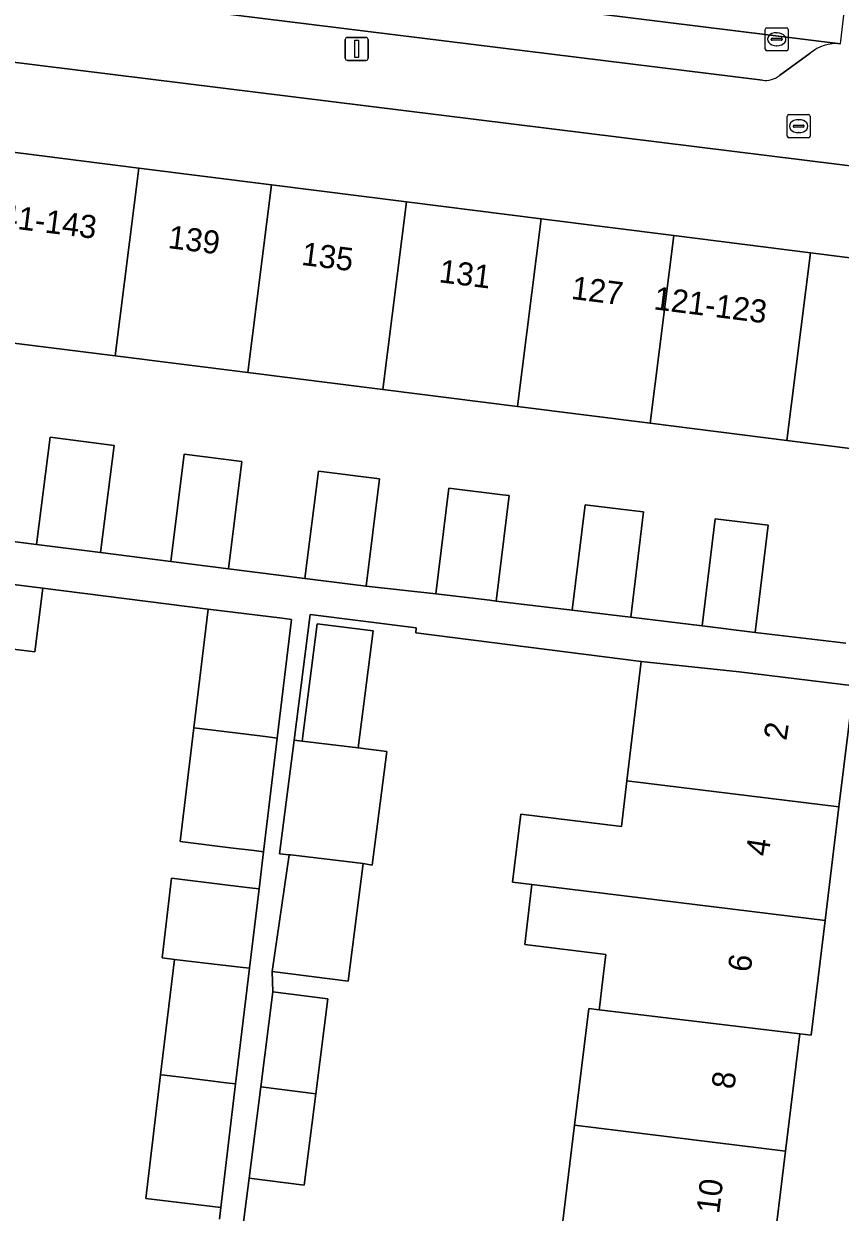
# Model space of a CAD drawing. Extents: x 158086 to 159499, y 382904 to 383981.
# Drawn here: x 158405.1 to 158440.5, y 383337.2 to 383388.7 of the extents above; entities that cross this region are included whole.
import ezdxf

# ---------------------------------------------------------------- set-up
doc = ezdxf.new("R2010")
doc.units = 0
for name, color, linetype in [('IMGEO_Brandkraan', 7, 'Continuous'), ('IMGEO_Erf', 7, 'Continuous'), ('IMGEO_Kolk', 7, 'Continuous'), ('IMGEO_Lichtmast', 7, 'Continuous'), ('IMGEO_Pand', 7, 'Continuous'), ('IMGEO_Pand_nummerreeks', 7, 'Continuous'), ('IMGEO_Parkeervlak_open', 7, 'Continuous'), ('IMGEO_Rijbaan_lokaal_gesloten', 7, 'Continuous'), ('IMGEO_Voetpad_open', 7, 'Continuous')]:
    doc.layers.add(name, color=color, linetype=linetype)

msp = doc.modelspace()

# ---------------------------------------------------------------- linework, layer by layer
at = {"layer": 'IMGEO_Brandkraan'}
for p, q in [((158438.158, 383383.838), (158438.158, 383384.69)), ((158438.233, 383384.764), (158439.085, 383384.764)), ((158438.646, 383384.544), (158438.671, 383384.544)), ((158439.159, 383384.69), (158439.159, 383383.838)), ((158438.417, 383384.258), (158438.417, 383384.27)), ((158438.855, 383384.221), (158438.457, 383384.221)), ((158438.46, 383384.307), (158438.858, 383384.307)), ((158438.669, 383383.984), (158438.644, 383383.984)), ((158438.901, 383384.27), (158438.901, 383384.258)), ((158439.085, 383383.764), (158438.233, 383383.764))]:
    msp.add_line(p, q, dxfattribs=at)
for points in [[(158438.158, 383383.838), (158438.158, 383384.69)], [(158438.233, 383384.764), (158439.085, 383384.764)], [(158439.159, 383384.69), (158439.159, 383383.838)], [(158439.085, 383383.764), (158438.233, 383383.764)]]:
    msp.add_lwpolyline(points, dxfattribs=at)
for centre, radius, start, end in [((158438.235, 383384.688), 0.0765, 91.552, 178.448), ((158438.235, 383384.688), 0.0765, 91.552, 178.448), ((158439.083, 383384.688), 0.0765, 1.552, 88.448), ((158439.083, 383384.688), 0.0765, 1.552, 88.448), ((158438.457, 383384.267), 0.0403, 85.8775, 175.7526), ((158438.454, 383384.257), 0.0366, 178.938, 274.7102), ((158438.858, 383384.264), 0.043, 264.8664, 352.4533), ((158438.862, 383384.269), 0.0386, 1.7309, 96.639), ((158438.235, 383383.84), 0.0765, 181.552, 268.448), ((158438.235, 383383.84), 0.0765, 181.552, 268.448), ((158439.083, 383383.84), 0.0765, 271.552, 358.448), ((158439.083, 383383.84), 0.0765, 271.552, 358.448)]:
    msp.add_arc(centre, radius, start, end, dxfattribs=at)
for centre, major_axis, ratio, start_param, end_param in [((158438.645, 383384.264), (-0.387, 0.002), 0.722429, 4.712389, 7.853982), ((158438.67, 383384.264), (-0.39, 0.002), 0.717154, 1.570796, 4.712389)]:
    msp.add_ellipse(centre, major_axis=major_axis, ratio=ratio, start_param=start_param, end_param=end_param, dxfattribs=at)
at = {"layer": 'IMGEO_Erf'}
for points in [[(158446.838, 383381.803), (158393.042, 383388.471), (158392.605, 383384.644), (158398.565, 383383.893), (158404.264, 383383.174), (158410.051, 383382.445), (158415.799, 383381.72), (158421.66, 383380.981), (158427.496, 383380.246), (158433.251, 383379.52), (158439.171, 383378.774), (158445.007, 383378.038)], [(158443.982, 383369.903), (158438.146, 383370.638), (158432.226, 383371.384), (158426.471, 383372.108), (158420.635, 383372.843), (158414.774, 383373.582), (158409.025, 383374.306), (158403.238, 383375.035)], [(158402.428, 383366.53), (158405.623, 383366.128), (158406.209, 383370.777), (158408.98, 383370.428), (158408.394, 383365.779), (158411.439, 383365.395), (158412.024, 383370.045), (158414.527, 383369.73), (158413.941, 383365.08), (158417.253, 383364.663), (158417.839, 383369.313), (158420.488, 383368.979), (158419.903, 383364.329), (158422.932, 383363.996), (158423.487, 383368.567), (158425.819, 383368.284), (158426.106, 383368.249), (158425.551, 383363.679), (158428.845, 383363.281), (158429.4, 383367.852), (158431.425, 383367.606), (158431.937, 383367.544), (158431.382, 383362.974), (158434.479, 383362.6), (158435.043, 383367.242), (158437.336, 383366.964), (158436.773, 383362.322), (158440.695, 383361.848)], [(158413.548, 383336.89), (158413.608, 383337.386), (158410.357, 383337.776), (158411.001, 383343.144), (158411.043, 383343.495), (158411.602, 383348.146), (158411.06, 383348.21), (158411.474, 383351.66), (158413.804, 383351.376), (158414.863, 383351.246), (158415.267, 383351.197), (158415.461, 383352.81), (158415.057, 383352.859), (158414.144, 383352.97), (158411.846, 383353.251), (158412.439, 383358.18), (158413.057, 383363.321), (158405.889, 383364.232), (158405.545, 383361.481), (158402.369, 383361.867)], [(158428.345, 383336.093), (158428.938, 383340.953), (158429.555, 383346.016), (158430.012, 383345.962), (158430.052, 383346.29), (158430.129, 383346.926), (158430.302, 383348.363), (158426.782, 383348.788), (158427.096, 383351.389), (158426.253, 383351.492), (158426.612, 383354.434), (158430.971, 383353.901), (158431.211, 383355.888), (158431.836, 383361.059), (158422.058, 383362.306), (158422.084, 383362.512), (158417.481, 383363.099), (158416.786, 383357.649), (158417.139, 383357.606), (158417.788, 383362.698), (158420.214, 383362.389), (158419.567, 383357.31), (158420.804, 383357.159), (158420.176, 383352.234), (158419.776, 383352.295), (158419.128, 383347.2), (158415.836, 383347.619), (158415.862, 383346.733), (158418.252, 383346.429), (158417.728, 383342.31), (158417.225, 383338.357), (158414.834, 383338.661), (158414.05, 383332.509)]]:
    msp.add_lwpolyline(points, dxfattribs=at)
msp.add_lwpolyline([(158443.915, 383359.655), (158441.044, 383360.006), (158440.405, 383354.765), (158439.804, 383349.837), (158439.198, 383344.862), (158438.702, 383344.923), (158438.082, 383339.836), (158437.49, 383334.979), (158436.841, 383329.66), (158436.267, 383324.948), (158435.631, 383319.729), (158435.017, 383314.693), (158434.434, 383309.916), (158433.842, 383305.055), (158433.224, 383299.985), (158432.68, 383295.524), (158433.099, 383295.473), (158433.08, 383295.32), (158432.471, 383290.317), (158431.842, 383285.154), (158434.771, 383284.796)], close=True, dxfattribs=at)
at = {"layer": 'IMGEO_Kolk'}
for p, q in [((158437.206, 383387.607), (158437.206, 383388.459)), ((158437.281, 383388.533), (158438.133, 383388.533)), ((158437.694, 383388.313), (158437.719, 383388.313)), ((158438.207, 383388.459), (158438.207, 383387.607)), ((158437.465, 383388.027), (158437.465, 383388.039)), ((158437.903, 383387.99), (158437.505, 383387.99)), ((158437.508, 383388.076), (158437.906, 383388.076)), ((158437.717, 383387.753), (158437.692, 383387.753)), ((158437.949, 383388.039), (158437.949, 383388.027)), ((158438.133, 383387.533), (158437.281, 383387.533))]:
    msp.add_line(p, q, dxfattribs=at)
for points in [[(158437.206, 383387.607), (158437.206, 383388.459)], [(158437.281, 383388.533), (158438.133, 383388.533)], [(158438.207, 383388.459), (158438.207, 383387.607)], [(158438.133, 383387.533), (158437.281, 383387.533)]]:
    msp.add_lwpolyline(points, dxfattribs=at)
for centre, radius, start, end in [((158437.283, 383388.457), 0.0765, 91.552, 178.448), ((158437.283, 383388.457), 0.0765, 91.552, 178.448), ((158438.131, 383388.457), 0.0765, 1.552, 88.448), ((158438.131, 383388.457), 0.0765, 1.552, 88.448), ((158437.283, 383387.609), 0.0765, 181.552, 268.448), ((158437.283, 383387.609), 0.0765, 181.552, 268.448), ((158437.505, 383388.036), 0.0403, 85.8775, 175.7526), ((158437.502, 383388.026), 0.0366, 178.938, 274.7102), ((158437.906, 383388.033), 0.043, 264.8664, 352.4533), ((158437.91, 383388.038), 0.0386, 1.7309, 96.639), ((158438.131, 383387.609), 0.0765, 271.552, 358.448), ((158438.131, 383387.609), 0.0765, 271.552, 358.448)]:
    msp.add_arc(centre, radius, start, end, dxfattribs=at)
for centre, major_axis, ratio, start_param, end_param in [((158437.693, 383388.033), (-0.387, 0.002), 0.722429, 4.712389, 7.853982), ((158437.718, 383388.033), (-0.39, 0.002), 0.717154, 1.570796, 4.712389)]:
    msp.add_ellipse(centre, major_axis=major_axis, ratio=ratio, start_param=start_param, end_param=end_param, dxfattribs=at)
at = {"layer": 'IMGEO_Lichtmast'}
for p, q in [((158419.105, 383388.115), (158419.895, 383388.115)), ((158419.895, 383388.115), (158419.105, 383388.115)), ((158419.005, 383387.215), (158419.005, 383388.015)), ((158419.005, 383388.015), (158419.005, 383387.215)), ((158419.995, 383388.015), (158419.995, 383387.215)), ((158419.995, 383387.215), (158419.995, 383388.015)), ((158419.895, 383387.115), (158419.105, 383387.115)), ((158419.105, 383387.115), (158419.895, 383387.115))]:
    msp.add_line(p, q, dxfattribs=at)
msp.add_lwpolyline([(158419.425, 383387.99), (158419.575, 383387.99), (158419.575, 383387.24), (158419.425, 383387.24), (158419.425, 383387.99)], dxfattribs=at)
for centre, start, end in [((158419.105, 383388.015), 90, 180), ((158419.105, 383388.015), 90, 180), ((158419.895, 383388.015), 0, 90), ((158419.895, 383388.015), 360, 90), ((158419.105, 383387.215), 180, 270), ((158419.105, 383387.215), 180, 270), ((158419.895, 383387.215), 270, 0), ((158419.895, 383387.215), 270, 0)]:
    msp.add_arc(centre, 0.1, start, end, dxfattribs=at)
at = {"layer": 'IMGEO_Pand'}
for points in [[(158410.051, 383382.445), (158404.264, 383383.174), (158403.238, 383375.035), (158409.025, 383374.306)], [(158410.051, 383382.445), (158409.025, 383374.306), (158414.774, 383373.582), (158415.799, 383381.72)], [(158415.799, 383381.72), (158414.774, 383373.582), (158420.635, 383372.843), (158421.66, 383380.981)], [(158426.471, 383372.108), (158427.496, 383380.246), (158421.66, 383380.981), (158420.635, 383372.843)], [(158426.471, 383372.108), (158432.226, 383371.384), (158433.251, 383379.52), (158427.496, 383380.246)], [(158438.146, 383370.638), (158439.171, 383378.774), (158433.251, 383379.52), (158432.226, 383371.384)], [(158438.146, 383370.638), (158443.982, 383369.903), (158445.007, 383378.038), (158439.171, 383378.774)], [(158405.623, 383366.128), (158408.394, 383365.779), (158408.98, 383370.428), (158406.209, 383370.777)], [(158411.439, 383365.395), (158413.941, 383365.08), (158414.527, 383369.73), (158412.024, 383370.045)], [(158417.253, 383364.663), (158419.903, 383364.329), (158420.488, 383368.979), (158417.839, 383369.313)], [(158426.106, 383368.249), (158425.819, 383368.284), (158423.487, 383368.567), (158422.932, 383363.996), (158425.264, 383363.714), (158425.551, 383363.679)], [(158431.937, 383367.544), (158431.425, 383367.606), (158429.4, 383367.852), (158428.845, 383363.281), (158430.87, 383363.036), (158431.382, 383362.974)], [(158434.479, 383362.6), (158436.773, 383362.322), (158437.336, 383366.964), (158435.043, 383367.242)], [(158402.075, 383359.446), (158402.369, 383361.867), (158405.545, 383361.481), (158405.889, 383364.232), (158393.357, 383365.799), (158392.721, 383360.588)], [(158413.057, 383363.321), (158412.439, 383358.18), (158415.183, 383357.845), (158415.649, 383357.788), (158416.053, 383357.739), (158416.671, 383362.886), (158416.267, 383362.935)], [(158420.214, 383362.389), (158417.788, 383362.698), (158417.139, 383357.606), (158419.567, 383357.31)], [(158431.211, 383355.888), (158440.405, 383354.765), (158441.044, 383360.006), (158436.081, 383360.611), (158431.836, 383361.059)], [(158416.053, 383357.739), (158415.649, 383357.788), (158415.183, 383357.845), (158412.439, 383358.18), (158411.846, 383353.251), (158414.144, 383352.97), (158415.057, 383352.859), (158415.461, 383352.81)], [(158420.804, 383357.159), (158419.567, 383357.31), (158417.139, 383357.606), (158416.786, 383357.649), (158416.159, 383352.724), (158416.565, 383352.674), (158416.646, 383352.677), (158419.776, 383352.295), (158420.176, 383352.234)], [(158440.405, 383354.765), (158431.211, 383355.888), (158430.971, 383353.901), (158426.612, 383354.434), (158426.253, 383351.492), (158427.096, 383351.389), (158439.804, 383349.837)], [(158419.776, 383352.295), (158416.646, 383352.677), (158416.565, 383352.674), (158415.836, 383347.619), (158419.128, 383347.2)], [(158415.267, 383351.197), (158414.863, 383351.246), (158413.804, 383351.376), (158411.474, 383351.66), (158411.06, 383348.21), (158411.602, 383348.146), (158413.079, 383347.971), (158414.45, 383347.808), (158414.854, 383347.76)], [(158439.804, 383349.837), (158427.096, 383351.389), (158426.782, 383348.788), (158430.302, 383348.363), (158430.129, 383346.926), (158430.052, 383346.29), (158430.012, 383345.962), (158438.702, 383344.923), (158439.198, 383344.862)], [(158414.854, 383347.76), (158414.45, 383347.808), (158413.079, 383347.971), (158411.602, 383348.146), (158411.043, 383343.495), (158411.001, 383343.144), (158411.17, 383343.123), (158411.776, 383343.049), (158412.024, 383343.019), (158413.847, 383342.796), (158414.251, 383342.747)], [(158415.862, 383346.733), (158415.337, 383342.614), (158417.728, 383342.31), (158418.252, 383346.429)], [(158438.702, 383344.923), (158430.012, 383345.962), (158429.555, 383346.016), (158428.938, 383340.953), (158438.082, 383339.836)], [(158414.251, 383342.747), (158413.847, 383342.796), (158412.024, 383343.019), (158411.776, 383343.049), (158411.17, 383343.123), (158411.001, 383343.144), (158410.357, 383337.776), (158413.608, 383337.386)], [(158417.728, 383342.31), (158415.337, 383342.614), (158414.834, 383338.661), (158417.225, 383338.357)], [(158428.345, 383336.093), (158437.49, 383334.979), (158438.082, 383339.836), (158428.938, 383340.953)]]:
    msp.add_lwpolyline(points, close=True, dxfattribs=at)
at = {"layer": 'IMGEO_Parkeervlak_open'}
for points in [[(158440.469, 383387.832), (158405.814, 383392.143)], [(158406.183, 383390.09), (158437.086, 383386.256)], [(158437.823, 383386.455), (158439.153, 383387.428)]]:
    msp.add_lwpolyline(points, dxfattribs=at)
for centre, radius, start, end in [((158440.279, 383386.107), 1.735, 83.6986, 130.4334), ((158437.219, 383387.228), 0.981, 262.2224, 307.9982)]:
    msp.add_arc(centre, radius, start, end, dxfattribs=at)
at = {"layer": 'IMGEO_Rijbaan_lokaal_gesloten'}
msp.add_lwpolyline([(158405.814, 383392.143), (158440.469, 383387.832), (158440.889, 383391.442), (158406.142, 383395.788)], dxfattribs=at)
at = {"layer": 'IMGEO_Voetpad_open'}
for points in [[(158437.086, 383386.256), (158406.183, 383390.09)], [(158390.177, 383388.549), (158393.042, 383388.471), (158446.838, 383381.803), (158449.976, 383381.426)], [(158439.153, 383387.428), (158437.823, 383386.455)], [(158440.695, 383361.848), (158436.773, 383362.322), (158434.479, 383362.6), (158431.382, 383362.974), (158430.87, 383363.036), (158428.845, 383363.281), (158425.551, 383363.679), (158425.264, 383363.714), (158422.932, 383363.996), (158419.903, 383364.329), (158417.253, 383364.663), (158413.941, 383365.08), (158411.439, 383365.395), (158408.394, 383365.779), (158405.623, 383366.128), (158402.428, 383366.53)], [(158393.357, 383365.799), (158405.889, 383364.232), (158413.057, 383363.321), (158416.267, 383362.935), (158416.671, 383362.886), (158416.053, 383357.739), (158415.461, 383352.81), (158415.267, 383351.197), (158414.854, 383347.76), (158414.251, 383342.747), (158413.608, 383337.386), (158413.548, 383336.89)], [(158414.05, 383332.509), (158414.834, 383338.661), (158415.337, 383342.614), (158415.862, 383346.733), (158415.836, 383347.619), (158416.565, 383352.674), (158416.159, 383352.724), (158416.786, 383357.649), (158417.481, 383363.099), (158422.084, 383362.512), (158422.058, 383362.306), (158431.836, 383361.059), (158436.081, 383360.611), (158441.044, 383360.006)]]:
    msp.add_lwpolyline(points, dxfattribs=at)
for centre, radius, start, end in [((158440.279, 383386.107), 1.735, 83.6986, 130.4334), ((158437.219, 383387.228), 0.981, 262.2224, 307.9982)]:
    msp.add_arc(centre, radius, start, end, dxfattribs=at)

# ---------------------------------------------------------------- texts
at = {"layer": 'IMGEO_Pand_nummerreeks'}
for s, rotation, p in [('141-143', 352.8202, (158403.291, 383379.991)), ('139', 352.8165, (158411.287, 383378.983)), ('135', 352.8171, (158417.072, 383378.254)), ('131', 352.8128, (158423.034, 383377.503)), ('127', 352.8144, (158428.766, 383376.78)), ('121-123', 352.8178, (158432.344, 383376.328)), ('2', 81.1739, (158438.121, 383357.605)), ('4', 81.1739, (158437.34, 383352.579)), ('6', 81.1767, (158436.56, 383347.552)), ('8', 83.0502, (158435.866, 383342.489)), ('10', 83.0496, (158435.208, 383337.091))]:
    msp.add_text(s, height=1, rotation=rotation, dxfattribs=at).set_placement(p)

doc.saveas('drawing.dxf')
